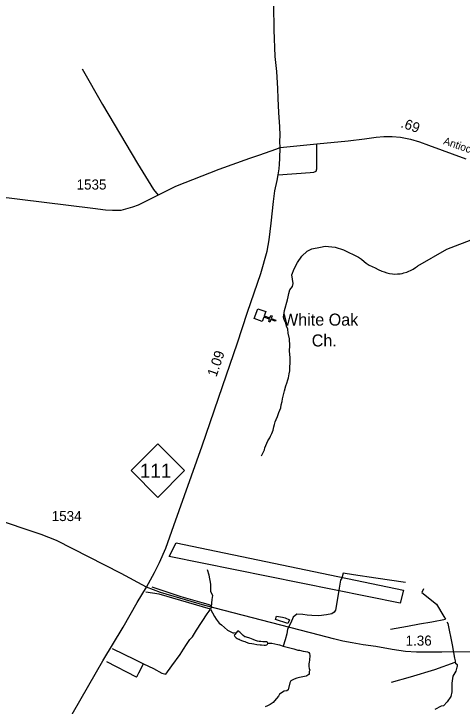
# Model space of a CAD drawing. Extents: x 2206922 to 2357709, y 510027 to 673830.
# Drawn here: x 2324470 to 2330052, y 632352 to 640967 of the extents above; entities that cross this region are included whole.
import ezdxf

# ---------------------------------------------------------------- set-up
doc = ezdxf.new("R2010")
doc.units = 0
for name, color, linetype in [('Exist Aviation Commercial or Municipal Perimeter Paved', 7, 'Continuous'), ('Exist Cultural Church CELL', 7, 'Continuous'), ('Exist Cultural Church Label', 7, 'Continuous'), ('Exist Hydrographic Creek Single Shore', 7, 'Continuous'), ('Exist Hydrographic Misc Water Feature', 7, 'Continuous'), ('Exist Road Non-System Type 51', 7, 'Continuous'), ('Exist Road Primary NC Attributed', 7, 'Continuous'), ('Exist Road Primary NC Mileage Hundredths English Label', 7, 'Continuous'), ('Exist Road Primary NC Shield CELL', 7, 'Continuous'), ('Exist Road Primary NC Shield Number Label', 7, 'Continuous'), ('Exist Road Secondary Mileage Hundredths English Label', 7, 'Continuous'), ('Exist Road Secondary Type 51 Attributed', 7, 'Continuous'), ('Exist Road Secondary Type 51 Label', 7, 'Continuous'), ('Exist Road Secondary Type 51 Number Label', 7, 'Continuous')]:
    doc.layers.add(name, color=color, linetype=linetype)

msp = doc.modelspace()

# ---------------------------------------------------------------- linework, layer by layer
at = {"layer": 'Exist Aviation Commercial or Municipal Perimeter Paved'}
msp.add_lwpolyline([(2329280.8, 633635.5), (2326406, 634216.1), (2326492.2, 634385.1), (2329321, 633793.8), (2329280.8, 633635.5)], dxfattribs=at)
at = {"layer": 'Exist Cultural Church CELL'}
msp.add_lwpolyline([(2327606.6, 637261.9), (2327587.7, 637208.2), (2327659.5, 637182.8), (2327670.2, 637212.9), (2327685.2, 637207.6), (2327674.5, 637177.4), (2327731.2, 637157.3), (2327725.8, 637142.2), (2327669.2, 637162.3), (2327658.5, 637132.2), (2327643.4, 637137.5), (2327654.1, 637167.7), (2327582.4, 637193.1), (2327563, 637138.9), (2327462.6, 637174.5), (2327506.3, 637297.5)], close=True, dxfattribs=at)
at = {"layer": 'Exist Hydrographic Creek Single Shore'}
msp.add_lwpolyline([(2334936.9, 637049.7), (2334739.2, 637015.3), (2334198.3, 636944.2), (2333866.3, 636874.9), (2333558.3, 636869), (2333216.3, 636901.1), (2332723.4, 636986.1), (2332323.3, 637131.3), (2332126.2, 637149.6), (2331800.8, 637195.5), (2331626.7, 637525.6), (2331452.5, 637713.6), (2331237.1, 637993.3), (2331012.6, 638158.4), (2330673.4, 638227.2), (2330435.1, 638158.4), (2330215.2, 638172.1), (2329856.2, 638033.2), (2329497.2, 637828.6)], dxfattribs=at)
at = {"layer": 'Exist Hydrographic Misc Water Feature'}
for points in [[(2327552.8, 635468.7), (2327574.5, 635506.8), (2327589.9, 635541), (2327595.6, 635565.3), (2327608.9, 635597.3), (2327618.8, 635623.4), (2327634.4, 635655.6), (2327656.3, 635692), (2327668, 635713.8), (2327681.9, 635744.1), (2327699, 635788.2), (2327706.5, 635826.4), (2327716.4, 635856.6), (2327724.2, 635888.2), (2327735.5, 635918.5), (2327751.2, 635956.7), (2327770.7, 636004.9), (2327794.5, 636063), (2327800.5, 636102.7), (2327810.8, 636142), (2327817, 636177.1), (2327839.8, 636274.2), (2327858.3, 636336.2), (2327870.7, 636371.4), (2327881.1, 636412.7), (2327892.1, 636438), (2327899.7, 636486), (2327907.9, 636526.3), (2327907.9, 636565.6), (2327912, 636629.7), (2327910, 636685.5), (2327903.8, 636775.3), (2327907.9, 636835.3), (2327901.7, 636922.1), (2327887.3, 636992.3), (2327883.1, 637044), (2327866.6, 637081.2), (2327856.3, 637116.3), (2327835.6, 637159.7), (2327827.4, 637192.8), (2327841.1, 637275.1), (2327877.6, 637410.3), (2327886.8, 637447), (2327893.7, 637486.1), (2327907.5, 637532), (2327939.6, 637575.7), (2327946.5, 637612.4), (2327932.9, 637720.5), (2327960.4, 637793.9), (2328001.6, 637871.8), (2328056.6, 637949.8), (2328121.9, 638014.8), (2328179.5, 638041.2), (2328290, 638065.3), (2328345.3, 638074.9), (2328472.6, 638062.9), (2328573.5, 638031.6), (2328763.3, 637937.9), (2328797, 637913.8), (2328830.6, 637885), (2328857, 637865.8), (2328894.6, 637840), (2328930.3, 637822.5), (2328968.6, 637805), (2329007, 637787.4)], [(2329007, 637787.4), (2329051.5, 637763.7), (2329081.2, 637756), (2329115.5, 637744.4), (2329147.2, 637734.7), (2329183.7, 637731.2), (2329211.4, 637729.5), (2329245.7, 637730), (2329279.1, 637732.3), (2329307.2, 637734.6), (2329325, 637742.8), (2329363, 637753.3), (2329388.8, 637763.6), (2329410.5, 637773.8), (2329442.5, 637790), (2329470.6, 637810.1), (2329497.2, 637828.6)], [(2326922.8, 633869.2), (2326903.7, 633981.9), (2326882.4, 634047.8)], [(2329348, 633891.5), (2328978.2, 633942.6), (2328699.7, 633985.1), (2328572.2, 634006.4), (2328555.2, 633944.7), (2328538.2, 633921.3), (2328519.1, 633819.2), (2328491.4, 633642.7), (2328474.4, 633544.9), (2328457.4, 633521.5), (2328427.7, 633502.3), (2328363.9, 633489.6), (2328268.3, 633476.8), (2328181.1, 633478.9), (2328123.7, 633483.2), (2328068.5, 633493.8), (2327994.1, 633498.1), (2327949.4, 633457.7), (2327917.5, 633389.6), (2327879.3, 633308.8), (2327870.8, 633253.5), (2327847.4, 633177), (2327825.4, 633098.1)], [(2326931, 633588.8), (2326937.7, 633677.8), (2326946.2, 633728.8), (2326922.8, 633773.5), (2326922.8, 633869.2)], [(2326189.5, 633835.2), (2326548.2, 633716.6), (2326810.7, 633639.8), (2326884.9, 633620.5), (2326899.1, 633616.8), (2326913, 633608.6), (2326931, 633588.8), (2326920.7, 633559.8), (2326278.8, 633743.7), (2326113, 633771.4)], [(2329573, 633812.2), (2329549.6, 633765.2), (2329734.6, 633621.2), (2329825.1, 633468.1), (2329843.3, 633433.1)], [(2326083.2, 632877.1), (2326210.8, 632819.7), (2326314.9, 632764.4), (2326361.7, 632749.5), (2326438.2, 632853.7), (2326540.2, 632996.2), (2326582.7, 633060), (2326621, 633117.4), (2326663.5, 633181.2), (2326693.2, 633215.2), (2326718.8, 633255.6), (2326744.3, 633296), (2326876, 633500.2), (2326903.7, 633534.2), (2326920.7, 633559.8)], [(2326920.7, 633559.8), (2326968.6, 633469.2), (2326991.1, 633433.8), (2327027.4, 633384.1), (2327054.6, 633365.2), (2327131.1, 633297.1), (2327197.4, 633265.9), (2327209.4, 633264.6), (2327241.6, 633267.7)], [(2327902.7, 633427.9), (2327881.4, 633381.1), (2327726.3, 633430), (2327741.1, 633470.4), (2327813.4, 633459.8), (2327849.5, 633451.3), (2327902.7, 633427.9)], [(2329161.8, 633309.7), (2329370.4, 633347.9), (2329520.2, 633374.3), (2329672.9, 633400.8), (2329843.3, 633433.1)], [(2329859.8, 633398.8), (2329873.9, 633378.8), (2329928.9, 633113.4), (2329958.6, 632950), (2329967, 632916.2), (2329965.2, 632899.9), (2329971.3, 632888), (2329987.5, 632874.2), (2329991.4, 632868.4), (2329991.4, 632858.2), (2329989.8, 632844.2), (2329987.8, 632836.5)], [(2327222.1, 633245.3), (2327214.1, 633235.2), (2327222.1, 633219.4), (2327230.5, 633211.2), (2327240.3, 633201.6), (2327252, 633195.8), (2327266.4, 633187.5), (2327274.8, 633183.8), (2327284.8, 633177.9), (2327296.5, 633172), (2327304.3, 633168), (2327328.7, 633158.7), (2327346.7, 633154.8), (2327362.9, 633146.7), (2327394.9, 633137), (2327433.1, 633129.6), (2327457.3, 633126), (2327495, 633120.3), (2327537.2, 633116.7), (2327553, 633114.8), (2327589.1, 633111.4), (2327603, 633111.3), (2327619, 633115.8), (2327626.8, 633121.9), (2327633, 633130), (2327634.8, 633133.7), (2327633, 633137.6)], [(2327633.1, 633137.8), (2327628.8, 633145.7), (2327616.7, 633151.6), (2327608.9, 633153.5), (2327590.6, 633153.4), (2327570.5, 633153.2), (2327544.5, 633155.1), (2327524.4, 633156.5), (2327502.4, 633160.6), (2327490.3, 633164.5), (2327478.7, 633170.3), (2327450.4, 633181.8), (2327428.6, 633191.6), (2327408.3, 633199.5), (2327394.4, 633203.3), (2327378, 633207), (2327356, 633212.7), (2327346, 633216.6), (2327326.3, 633230.5), (2327311.9, 633244.4), (2327299.4, 633256.1), (2327289.6, 633268.1), (2327277.7, 633278), (2327261.3, 633289.8), (2327257.2, 633288), (2327251.5, 633281.6), (2327241.6, 633267.7), (2327222.1, 633245.4)], [(2325696.4, 633070.6), (2325974.8, 632932.4), (2326083.2, 632877.1)], [(2327825.4, 633098.1), (2327954.7, 633065.8), (2328004.6, 633049.6), (2328026.6, 633046.7), (2328070.7, 633037.8), (2328101.5, 633032), (2328125, 633029), (2328142.7, 633018.7), (2328150, 633008.5), (2328154.4, 632980.5), (2328149.9, 632924.5), (2328148, 632900.4), (2328144.5, 632876.6), (2328142.3, 632866.4), (2328144.5, 632844.6), (2328149.1, 632822.4), (2328155.2, 632798.7), (2328149.3, 632782.6), (2328147.6, 632762.6), (2328145.8, 632744.6), (2328141.7, 632744.4), (2328120.1, 632730.2), (2328108, 632724.3), (2328067.8, 632717.5), (2328026, 632709.5), (2327992, 632698.8), (2327960.6, 632688.5), (2327934.4, 632674.2), (2327920.8, 632666.1), (2327907.7, 632641.1), (2327887.1, 632554.4), (2327868, 632541.2), (2327835.7, 632536.8), (2327778.5, 632500.6), (2327764.8, 632476.7), (2327741.2, 632448.2), (2327715.4, 632418), (2327699.8, 632396), (2327662.3, 632371.7), (2327630.1, 632355), (2327600.5, 632342.8)], [(2327633.1, 633137.8), (2327683, 633137.8), (2327757.9, 633117.2), (2327779.9, 633114.3), (2327825.4, 633098.1)], [(2325624.1, 632906.9), (2325991.8, 632717.6), (2326006.7, 632724), (2326028, 632768.6), (2326083.2, 632877.1)], [(2329171.1, 632651.4), (2329407.8, 632717.5), (2329710.6, 632808.4), (2329965.2, 632899.9)], [(2329987.8, 632836.5), (2329972.1, 632787.7), (2329936.3, 632724.4), (2329925.3, 632636.3), (2329922.6, 632531.6), (2329911.5, 632471), (2329864.8, 632407.7), (2329818, 632355.4), (2329790.4, 632352.6), (2329713.4, 632311.3)]]:
    msp.add_lwpolyline(points, dxfattribs=at)
at = {"layer": 'Exist Road Non-System Type 51'}
for points in [[(2325319.5, 640281.9), (2325576, 639838.4), (2326011.9, 639105.9), (2326208, 638780.4), (2326266.4, 638709.4)], [(2327759.6, 638961.9), (2328158, 638991.2), (2328203.9, 638995.3), (2328235.1, 639009.9), (2328244.1, 639038.2), (2328243.9, 639052.2), (2328243.7, 639078.2), (2328243.5, 639350.1)]]:
    msp.add_lwpolyline(points, dxfattribs=at)
at = {"layer": 'Exist Road Primary NC Attributed'}
for points in [[(2327786.7, 639302.1), (2327782.6, 639380.4), (2327786.7, 639457.6), (2327780.5, 639561.9), (2327768, 639739.3), (2327759.6, 639914.6), (2327755.5, 640037.7), (2327742.9, 640248.5), (2327724.2, 640438.4), (2327713.7, 640770.2), (2327707.5, 641077)], [(2326120, 633831.1), (2326221.7, 634014.2), (2326284.3, 634138), (2326361.9, 634319.7), (2326461, 634602), (2326816.8, 635591.3), (2327119.2, 636475), (2327251.4, 636861.5), (2327381, 637253.2), (2327546.2, 637736.3), (2327625, 638013.5), (2327647.8, 638153.4), (2327673.2, 638364.5), (2327704.6, 638632.8), (2327721.5, 638766.3), (2327749.2, 638893.1), (2327759.6, 638961.9), (2327772.1, 639038.1), (2327778.8, 639097.1), (2327783.4, 639166.7), (2327786.7, 639302.1)], [(2324535.4, 631099.8), (2324678.2, 631341.5), (2324761.2, 631492.4), (2325118.7, 632116.3), (2325579.5, 632914.8), (2325830.3, 633335.2), (2326004.8, 633643.8), (2326120, 633831.1)]]:
    msp.add_lwpolyline(points, dxfattribs=at)
at = {"layer": 'Exist Road Primary NC Shield CELL'}
msp.add_lwpolyline([(2325930.5, 635283.5), (2326263.5, 635616.5), (2326596.5, 635283.5), (2326263.5, 634950.5)], close=True, dxfattribs=at)
at = {"layer": 'Exist Road Secondary Type 51 Attributed'}
for points in [[(2327786.7, 639302.1), (2328243.5, 639350.1), (2328631.4, 639388.7), (2328835.8, 639411.7), (2328979.7, 639432.5), (2329077.3, 639442.9), (2329181.1, 639442.1), (2329283.3, 639433.1), (2329409.3, 639408.5), (2329519.8, 639373.1), (2329634.6, 639333.4), (2330099.6, 639164.4)], [(2323935.6, 638736.1), (2325454.8, 638548.6), (2325612.1, 638529.6), (2325700.2, 638524.8), (2325805.1, 638524.8), (2325950.1, 638564), (2326021.8, 638592.7), (2326487.4, 638821.1), (2327027.6, 639036), (2327407.2, 639172.7), (2327534.4, 639212.4), (2327730.4, 639285.4), (2327786.7, 639302.1)], [(2326120, 633831.1), (2325806.6, 634002.4), (2324999.6, 634412.6), (2324811.6, 634488.8), (2324613.3, 634552.4), (2324404.9, 634626.2), (2323334.1, 634976.7), (2323254.5, 635025.9), (2323181.1, 635095.9), (2323124.3, 635165.2), (2322738.9, 635702.9), (2322568.3, 635924.4), (2322080.4, 636585.6), (2322009.2, 636640.4), (2321940.8, 636673.7), (2321866.7, 636696.9), (2321743.2, 636715.3), (2321255.2, 636805.2), (2319807.5, 637046.4), (2318852, 637211.4), (2318718.3, 637221.9)], [(2333184.2, 633049.3), (2332887.7, 633051), (2332398.1, 633052.7), (2331249.3, 633048.5), (2330507.2, 633033.2), (2329799, 633024.7), (2329482.2, 633023), (2329346.6, 633033.2), (2329180.6, 633058.6), (2328979, 633092.6), (2328821.4, 633114.6), (2328680.8, 633138.3), (2328565.6, 633160.4), (2328448.7, 633189.2), (2328275.9, 633233.3), (2327794.7, 633358.7), (2326850.2, 633605.7), (2326294.5, 633766.7), (2326120, 633831.1)]]:
    msp.add_lwpolyline(points, dxfattribs=at)

# ---------------------------------------------------------------- texts
at = {"layer": 'Exist Cultural Church Label'}
for s, p in [('White Oak', (2327822.1, 637087.1)), ('Ch.', (2328179.3, 636827.7))]:
    msp.add_text(s, height=150, dxfattribs=at).set_placement(p)
at = {"layer": 'Exist Road Primary NC Mileage Hundredths English Label'}
msp.add_text('1.09', height=125, rotation=71.12509, dxfattribs=at).set_placement((2326992.3, 636441.7))
at = {"layer": 'Exist Road Primary NC Shield Number Label'}
msp.add_text('111', height=175, dxfattribs=at).set_placement((2326039.7, 635193.8))
at = {"layer": 'Exist Road Secondary Mileage Hundredths English Label'}
for s, rotation, p in [('.69', 340.93125, (2329279.4, 639558.6)), ('1.36', 0.30659, (2329348.1, 633104))]:
    msp.add_text(s, height=125, rotation=rotation, dxfattribs=at).set_placement(p)
at = {"layer": 'Exist Road Secondary Type 51 Label'}
msp.add_text('Antioch', height=95, rotation=341.04742, dxfattribs=at).set_placement((2329811.8, 639348.1))
at = {"layer": 'Exist Road Secondary Type 51 Number Label'}
for s, p in [('1535', (2325251.6, 638780.9)), ('1534', (2324941.6, 634655.2))]:
    msp.add_text(s, height=125, dxfattribs=at).set_placement(p)

doc.saveas('drawing.dxf')
